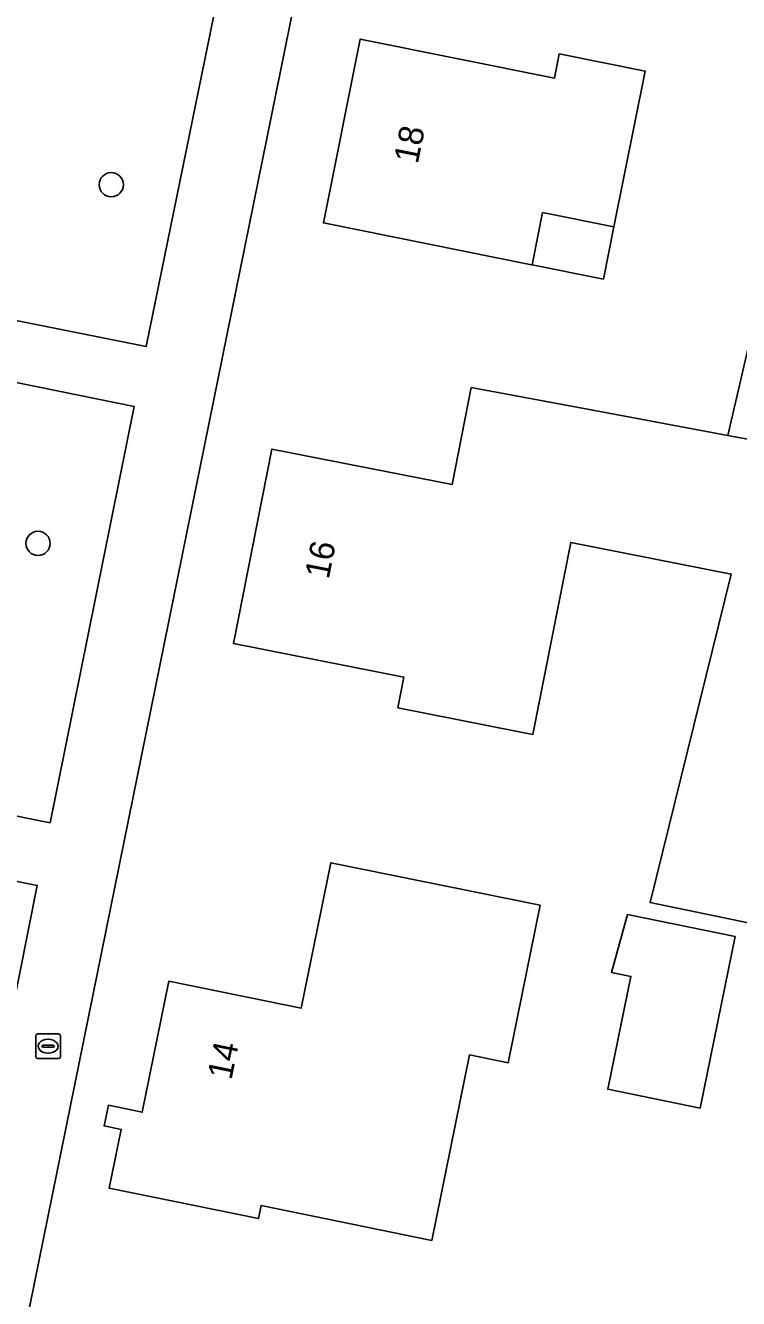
# Model space of a CAD drawing. Extents: x 162184 to 163154, y 385507 to 386516.
# Drawn here: x 162517.6 to 162546.4, y 385877.3 to 385928.8 of the extents above; entities that cross this region are included whole.
import ezdxf

# ---------------------------------------------------------------- set-up
doc = ezdxf.new("R2010")
doc.units = 0
for name, color, linetype in [('IMGEO_Boom', 7, 'Continuous'), ('IMGEO_Brandkraan', 7, 'Continuous'), ('IMGEO_Erf', 7, 'Continuous'), ('IMGEO_Groenvoorziening', 7, 'Continuous'), ('IMGEO_Pand', 7, 'Continuous'), ('IMGEO_Pand_nummerreeks', 7, 'Continuous'), ('IMGEO_Pand_overbouw', 7, 'Continuous'), ('IMGEO_Voetpad_open', 7, 'Continuous')]:
    doc.layers.add(name, color=color, linetype=linetype)

msp = doc.modelspace()

# ---------------------------------------------------------------- linework, layer by layer
at = {"layer": 'IMGEO_Boom'}
for centre in [(162521.038, 385922.361), (162518.076, 385907.852)]:
    msp.add_circle(centre, 0.489, dxfattribs=at)
at = {"layer": 'IMGEO_Brandkraan'}
for p, q in [((162517.982, 385887.085), (162517.982, 385887.937)), ((162518.057, 385888.011), (162518.909, 385888.011)), ((162518.47, 385887.791), (162518.495, 385887.791)), ((162518.983, 385887.937), (162518.983, 385887.085)), ((162518.241, 385887.505), (162518.241, 385887.517)), ((162518.679, 385887.468), (162518.281, 385887.468)), ((162518.284, 385887.554), (162518.682, 385887.554)), ((162518.493, 385887.231), (162518.468, 385887.231)), ((162518.725, 385887.517), (162518.725, 385887.505)), ((162518.909, 385887.011), (162518.057, 385887.011))]:
    msp.add_line(p, q, dxfattribs=at)
for points in [[(162517.982, 385887.085), (162517.982, 385887.937)], [(162518.057, 385888.011), (162518.909, 385888.011)], [(162518.983, 385887.937), (162518.983, 385887.085)], [(162518.909, 385887.011), (162518.057, 385887.011)]]:
    msp.add_lwpolyline(points, dxfattribs=at)
for centre, radius, start, end in [((162518.059, 385887.935), 0.0765, 91.552, 178.448), ((162518.059, 385887.935), 0.0765, 91.552, 178.448), ((162518.907, 385887.935), 0.0765, 1.552, 88.448), ((162518.907, 385887.935), 0.0765, 1.552, 88.448), ((162518.281, 385887.514), 0.0403, 85.8775, 175.7526), ((162518.278, 385887.504), 0.0366, 178.938, 274.7102), ((162518.682, 385887.511), 0.043, 264.8664, 352.4533), ((162518.686, 385887.516), 0.0386, 1.7309, 96.639), ((162518.059, 385887.087), 0.0765, 181.552, 268.448), ((162518.059, 385887.087), 0.0765, 181.552, 268.448), ((162518.907, 385887.087), 0.0765, 271.552, 358.448), ((162518.907, 385887.087), 0.0765, 271.552, 358.448)]:
    msp.add_arc(centre, radius, start, end, dxfattribs=at)
for centre, major_axis, ratio, start_param, end_param in [((162518.469, 385887.511), (-0.387, 0.002), 0.722429, 4.712389, 7.853982), ((162518.494, 385887.511), (-0.39, 0.002), 0.717154, 1.570796, 4.712389)]:
    msp.add_ellipse(centre, major_axis=major_axis, ratio=ratio, start_param=start_param, end_param=end_param, dxfattribs=at)
at = {"layer": 'IMGEO_Erf'}
for points in [[(162742.31, 385891.809), (162533.141, 385940.448), (162532.931, 385940.487), (162532.718, 385940.508), (162532.504, 385940.509), (162532.291, 385940.492), (162532.081, 385940.455), (162531.874, 385940.4), (162531.673, 385940.326), (162531.48, 385940.235), (162531.296, 385940.127), (162531.122, 385940.003), (162530.959, 385939.864), (162530.81, 385939.71), (162530.675, 385939.545), (162530.556, 385939.367), (162530.452, 385939.18), (162530.366, 385938.984), (162530.298, 385938.782), (162530.251, 385938.589), (162517.573, 385876.141)], [(162546.87, 385892.49), (162542.837, 385893.318), (162546.121, 385906.607), (162539.627, 385907.888), (162538.096, 385900.124), (162537.541, 385900.233), (162532.635, 385901.201), (162532.879, 385902.436), (162525.985, 385903.797), (162527.537, 385911.667), (162534.824, 385910.229), (162535.599, 385914.154), (162540.515, 385913.238), (162545.981, 385912.22), (162548.85, 385924.593)]]:
    msp.add_lwpolyline(points, dxfattribs=at)
for points in [[(162538.062, 385919.12), (162538.039, 385919.124), (162529.62, 385920.812), (162531.11, 385928.249), (162538.966, 385926.675), (162539.161, 385927.651), (162542.631, 385926.955), (162541.368, 385920.653), (162538.485, 385921.231)], [(162534.006, 385879.658), (162527.097, 385881.066), (162526.989, 385880.535), (162520.959, 385881.764), (162521.444, 385884.146), (162520.75, 385884.287), (162520.92, 385885.122), (162522.291, 385884.843), (162523.371, 385890.142), (162528.724, 385889.051), (162529.923, 385894.935), (162538.387, 385893.211), (162537.09, 385886.845), (162535.535, 385887.161)], [(162544.858, 385885.007), (162541.126, 385885.773), (162542.062, 385890.334), (162541.273, 385890.496), (162541.92, 385892.839), (162546.282, 385891.943)]]:
    msp.add_lwpolyline(points, close=True, dxfattribs=at)
at = {"layer": 'IMGEO_Groenvoorziening'}
for points in [[(162525.32, 385942.052), (162520.583, 385943.386), (162520.312, 385943.411), (162520.04, 385943.412), (162519.77, 385943.388), (162519.502, 385943.34), (162519.24, 385943.269), (162518.985, 385943.174), (162518.74, 385943.057), (162518.506, 385942.919), (162518.286, 385942.76), (162518.08, 385942.583), (162517.891, 385942.387), (162517.721, 385942.176), (162517.57, 385941.95), (162517.44, 385941.711), (162517.331, 385941.462), (162517.26, 385941.254), (162510.59, 385918.977), (162510.922, 385918.649), (162511.59, 385917.99), (162522.449, 385915.81), (162527.062, 385938.387)], [(162515.874, 385883.146), (162518.043, 385894.013), (162505.257, 385896.583)]]:
    msp.add_lwpolyline(points, dxfattribs=at)
msp.add_lwpolyline([(162505.196, 385899.591), (162505.684, 385899.141), (162518.56, 385896.553), (162521.961, 385913.391), (162511.153, 385915.582), (162509.855, 385915.132), (162509.344, 385914.936), (162504.847, 385899.913)], close=True, dxfattribs=at)
at = {"layer": 'IMGEO_Pand'}
for points in [[(162542.631, 385926.955), (162539.161, 385927.651), (162538.966, 385926.675), (162531.11, 385928.249), (162529.62, 385920.812), (162538.039, 385919.124), (162538.062, 385919.12), (162538.485, 385921.231), (162541.368, 385920.653)], [(162551.08, 385911.27), (162553.374, 385921.436), (162553.838, 385923.437), (162548.85, 385924.593), (162545.981, 385912.22)], [(162548.922, 385901.707), (162551.103, 385911.244), (162551.08, 385911.27), (162545.981, 385912.22), (162540.515, 385913.238), (162535.599, 385914.154), (162534.824, 385910.229), (162527.537, 385911.667), (162525.985, 385903.797), (162532.879, 385902.436), (162532.635, 385901.201), (162537.541, 385900.233), (162538.096, 385900.124), (162539.627, 385907.888), (162546.121, 385906.607), (162542.837, 385893.318), (162546.87, 385892.49), (162548.07, 385897.93)], [(162534.006, 385879.658), (162535.535, 385887.161), (162537.09, 385886.845), (162538.387, 385893.211), (162529.923, 385894.935), (162528.724, 385889.051), (162523.371, 385890.142), (162522.291, 385884.843), (162520.92, 385885.122), (162520.75, 385884.287), (162521.444, 385884.146), (162520.959, 385881.764), (162526.989, 385880.535), (162527.097, 385881.066)], [(162541.92, 385892.839), (162541.273, 385890.496), (162542.062, 385890.334), (162541.126, 385885.773), (162544.858, 385885.007), (162546.282, 385891.943)]]:
    msp.add_lwpolyline(points, close=True, dxfattribs=at)
at = {"layer": 'IMGEO_Pand_overbouw'}
msp.add_lwpolyline([(162541.368, 385920.653), (162538.485, 385921.231), (162538.062, 385919.12), (162540.945, 385918.542)], close=True, dxfattribs=at)
at = {"layer": 'IMGEO_Voetpad_open'}
for points in [[(162527.062, 385938.387), (162522.449, 385915.81), (162511.59, 385917.99), (162510.922, 385918.649), (162509.855, 385915.132), (162511.153, 385915.582), (162521.961, 385913.391), (162518.56, 385896.553), (162505.684, 385899.141), (162505.196, 385899.591), (162504.18, 385896.393), (162505.257, 385896.583), (162518.043, 385894.013), (162515.874, 385883.146), (162514.655, 385877.262)], [(162517.573, 385876.141), (162530.251, 385938.589)]]:
    msp.add_lwpolyline(points, dxfattribs=at)

# ---------------------------------------------------------------- texts
at = {"layer": 'IMGEO_Pand_nummerreeks'}
for s, rotation, p in [('18', 78.6728, (162533.437, 385923.169)), ('16', 78.8442, (162529.837, 385906.376)), ('14', 78.4802, (162525.899, 385886.117))]:
    msp.add_text(s, height=1, rotation=rotation, dxfattribs=at).set_placement(p)

doc.saveas('drawing.dxf')
